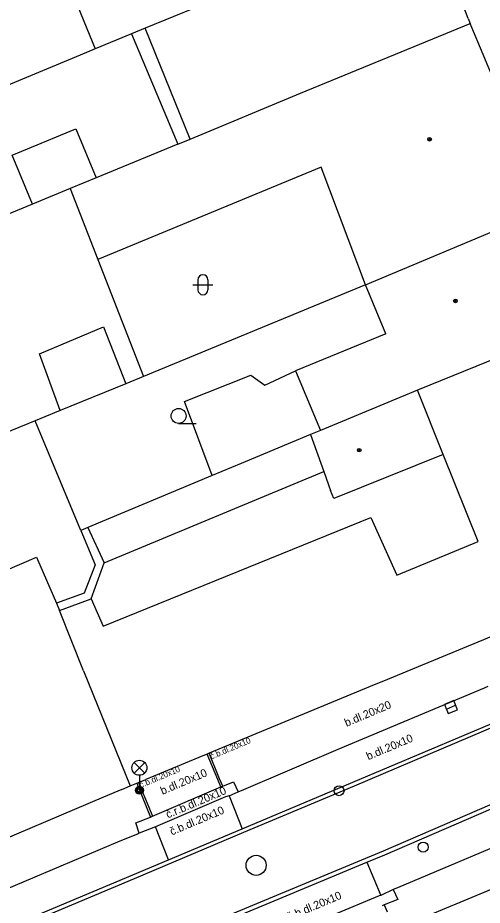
# Model space of a CAD drawing. Extents: x -596229 to -595156, y -1161237 to -1159376.
# Drawn here: x -595711.28 to -595688.09, y -1160657.41 to -1160613.06 of the extents above; entities that cross this region are included whole.
import ezdxf

# ---------------------------------------------------------------- set-up
doc = ezdxf.new("R2010")
doc.units = 0
for name, color, linetype in [('DOP - kresba z DSPS bez souradnic', 7, 'Continuous'), ('DOP - rozhrani ploch obecne', 7, 'Continuous'), ('Level 26', 7, 'Continuous'), ('Level 27', 7, 'Continuous'), ('Level 33', 7, 'Continuous'), ('Level 36', 7, 'Continuous'), ('Level 39', 7, 'Continuous'), ('TM - budovy zdene_ betonove - VP', 7, 'Continuous'), ('TM - komunikace - VP', 7, 'Continuous'), ('TM - letecke snimky - pomocna linie', 7, 'Continuous'), ('TM - popis povrchu', 7, 'Continuous'), ('TM - rozhrani mezi zpev. plochami mezi sebou - VP', 7, 'Continuous'), ('TM - rozhrani ploch obecne - VP', 7, 'Continuous'), ('TM - vstup do budovy - zdene_ betonove', 7, 'Continuous')]:
    doc.layers.add(name, color=color, linetype=linetype)

msp = doc.modelspace()

# ---------------------------------------------------------------- linework, layer by layer
at = {"layer": 'DOP - kresba z DSPS bez souradnic'}
for points in [[(-595710.19, -1160629.86), (-595707, -1160628.5)], [(-595707, -1160628.5), (-595705.89, -1160631.35)], [(-595709.16, -1160632.69), (-595710.19, -1160629.86)], [(-595706.96, -1160640.3), (-595696, -1160635.73)], [(-595707.78, -1160638.53), (-595706.96, -1160640.3)], [(-595707.62, -1160642.1), (-595706.96, -1160640.3)]]:
    msp.add_lwpolyline(points, dxfattribs=at)
at = {"layer": 'DOP - rozhrani ploch obecne'}
for points in [[(-595704.92, -1160613.58), (-595705.6, -1160613.86)], [(-595705.6, -1160613.86), (-595707.42, -1160614.62)], [(-595705.6, -1160613.86), (-595703.29, -1160619.37)], [(-595707.42, -1160614.62), (-595708.16, -1160614.93)], [(-595708.16, -1160614.93), (-595727.25, -1160622.87)], [(-595708.66, -1160621.59), (-595710.55, -1160622.37)], [(-595710.55, -1160622.37), (-595724.94, -1160628.32)], [(-595707.28, -1160625.14), (-595705, -1160630.99)], [(-595693.92, -1160626.41), (-595705, -1160630.99)], [(-595705, -1160630.99), (-595705.89, -1160631.35)], [(-595705.89, -1160631.35), (-595709.16, -1160632.69)], [(-595709.16, -1160632.69), (-595710.41, -1160633.2)], [(-595710.41, -1160633.2), (-595717.07, -1160635.92)], [(-595708.14, -1160638.68), (-595710.41, -1160633.2)], [(-595701.57, -1160635.94), (-595707.78, -1160638.53)], [(-595707.78, -1160638.53), (-595708.14, -1160638.68)], [(-595708.14, -1160638.68), (-595707.41, -1160640.41)], [(-595707.41, -1160640.41), (-595707.97, -1160641.81)], [(-595707.97, -1160641.81), (-595709.35, -1160642.32)]]:
    msp.add_lwpolyline(points, dxfattribs=at)
at = {"layer": 'Level 26'}
for centre in [(-595695.24, -1160651.69), (-595691.04, -1160654.51)]:
    msp.add_circle(centre, 0.25, dxfattribs=at)
at = {"layer": 'Level 27'}
msp.add_line((-595689.881, -1160647.607), (-595689.419, -1160647.413), dxfattribs=at)
msp.add_lwpolyline([(-595689.784, -1160647.837), (-595689.323, -1160647.644), (-595689.516, -1160647.183), (-595689.977, -1160647.376)], close=True, dxfattribs=at)
msp.add_circle((-595699.38, -1160655.42), 0.5, dxfattribs=at)
at = {"layer": 'Level 33'}
for p, q in [((-595705.475, -1160650.81), (-595704.945, -1160650.28)), ((-595705.475, -1160650.28), (-595704.945, -1160650.81)), ((-595705.21, -1160650.92), (-595705.21, -1160651.67))]:
    msp.add_line(p, q, dxfattribs=at)
for centre, radius in [((-595705.21, -1160650.545), 0.375), ((-595705.21, -1160651.67), 0.2), ((-595705.21, -1160651.67), 0.145), ((-595705.21, -1160651.67), 0.0876)]:
    msp.add_circle(centre, radius, dxfattribs=at)
at = {"layer": 'Level 36'}
for p, q in [((-595702.286, -1160626.156), (-595702.286, -1160626.656)), ((-595701.786, -1160626.156), (-595701.786, -1160626.656)), ((-595702.536, -1160626.406), (-595701.536, -1160626.406)), ((-595703.25, -1160633.335), (-595702.375, -1160633.335))]:
    msp.add_line(p, q, dxfattribs=at)
msp.add_circle((-595703.25, -1160632.96), 0.375, dxfattribs=at)
for centre, start, end in [((-595702.036, -1160626.156), 0, 180), ((-595702.036, -1160626.656), 180, 0)]:
    msp.add_arc(centre, 0.25, start, end, dxfattribs=at)
at = {"layer": 'Level 39'}
for centre, radius in [((-595690.72, -1160619.13), 0.09), ((-595690.72, -1160619.13), 0.0398), ((-595689.43, -1160627.21), 0.09), ((-595689.43, -1160627.21), 0.0398), ((-595694.23, -1160634.67), 0.09), ((-595694.23, -1160634.67), 0.0398)]:
    msp.add_circle(centre, radius, dxfattribs=at)
at = {"layer": 'TM - budovy zdene_ betonove - VP'}
for points in [[(-595701.08, -1160611.99), (-595704.92, -1160613.58)], [(-595697.16, -1160616.83), (-595688.69, -1160613.34)], [(-595688.79, -1160613.09), (-595688.69, -1160613.34)], [(-595688.52, -1160613.75), (-595688.69, -1160613.34)], [(-595702.67, -1160619.12), (-595704.92, -1160613.58)], [(-595687, -1160617.42), (-595687.41, -1160616.42), (-595688.17, -1160614.58)], [(-595702.67, -1160619.12), (-595697.16, -1160616.83)], [(-595703.29, -1160619.37), (-595702.67, -1160619.12)], [(-595703.29, -1160619.37), (-595707.37, -1160621.06)], [(-595696.14, -1160620.53), (-595707.28, -1160625.14)], [(-595693.92, -1160626.41), (-595696.14, -1160620.53)], [(-595707.37, -1160621.06), (-595708.66, -1160621.59)], [(-595708.66, -1160621.59), (-595707.28, -1160625.14)], [(-595693.92, -1160626.41), (-595684.91, -1160622.63)], [(-595692.9, -1160628.85), (-595693.92, -1160626.41)], [(-595682.66, -1160628.15), (-595691.32, -1160631.68)], [(-595692.9, -1160628.85), (-595697.41, -1160630.71)], [(-595697.41, -1160630.71), (-595696.17, -1160633.69)], [(-595691.32, -1160631.68), (-595696.17, -1160633.69)], [(-595690.04, -1160634.88), (-595691.32, -1160631.68)], [(-595696.17, -1160633.69), (-595696.66, -1160633.89)], [(-595696.66, -1160633.89), (-595700.12, -1160635.34), (-595701.57, -1160635.94)], [(-595690.04, -1160634.88), (-595695.5, -1160637.08)], [(-595688.3, -1160639.23), (-595690.04, -1160634.88)], [(-595695.5, -1160637.08), (-595695.66, -1160636.68)], [(-595707.02, -1160643.46), (-595693.66, -1160638.04)], [(-595693.66, -1160638.04), (-595692.36, -1160640.92)], [(-595692.36, -1160640.92), (-595688.3, -1160639.23)], [(-595718.51, -1160643.53), (-595710.35, -1160640.02)], [(-595710.35, -1160640.02), (-595709.35, -1160642.32)], [(-595709.2, -1160642.69), (-595707.62, -1160642.1)], [(-595707.62, -1160642.1), (-595707.02, -1160643.46)], [(-595709.35, -1160642.32), (-595709.2, -1160642.69)], [(-595708, -1160645.7), (-595709.2, -1160642.69)], [(-595687.54, -1160643.95), (-595692.82, -1160646.13)], [(-595708, -1160645.7), (-595705.67, -1160651.45)], [(-595693.68, -1160646.49), (-595701.73, -1160649.82)], [(-595701.82, -1160649.86), (-595702.04, -1160649.95)], [(-595701.73, -1160649.82), (-595701.82, -1160649.86)], [(-595706.09, -1160651.63), (-595705.67, -1160651.45)], [(-595705.67, -1160651.45), (-595705.34, -1160651.32)], [(-595705.34, -1160651.32), (-595705.25, -1160651.28)], [(-595705.25, -1160651.28), (-595704.89, -1160651.13)], [(-595707, -1160652.01), (-595713.6, -1160654.81)], [(-595690.66, -1160657.94), (-595690.68, -1160657.88), (-595685.92, -1160655.89)]]:
    msp.add_lwpolyline(points, dxfattribs=at)
at = {"layer": 'TM - komunikace - VP'}
for points in [[(-595700.28, -1160651.75), (-595700, -1160651.63), (-595695.29, -1160649.62), (-595687.97, -1160646.55), (-595687.8, -1160646.47)], [(-595677.83, -1160650.38), (-595685.14, -1160653.51), (-595692.32, -1160656.54), (-595692.53, -1160656.63)], [(-595700.73, -1160651.94), (-595700.91, -1160652)], [(-595700.73, -1160651.94), (-595700.28, -1160651.75)], [(-595700.91, -1160652), (-595704.4, -1160653.49)], [(-595704.4, -1160653.49), (-595705.22, -1160653.82)], [(-595705.22, -1160653.82), (-595705.27, -1160653.84), (-595706.3, -1160654.27), (-595711.41, -1160656.42), (-595717.15, -1160658.85), (-595727.2, -1160663.07), (-595737.93, -1160667.63), (-595738.08, -1160667.69)], [(-595692.53, -1160656.63), (-595693.16, -1160656.92)], [(-595693.16, -1160656.92), (-595693.23, -1160656.95), (-595697.87, -1160658.88), (-595702.45, -1160660.82)]]:
    msp.add_lwpolyline(points, dxfattribs=at)
at = {"layer": 'TM - letecke snimky - pomocna linie'}
for points in [[(-595711.03, -1160605.77), (-595707.42, -1160614.62)], [(-595710.55, -1160622.37), (-595711.56, -1160619.93), (-595708.38, -1160618.61), (-595707.37, -1160621.06)], [(-595701.57, -1160635.94), (-595702.96, -1160632.24), (-595699.64, -1160630.93), (-595698.95, -1160631.43), (-595697.41, -1160630.71)], [(-595696.66, -1160633.89), (-595696, -1160635.73)], [(-595696, -1160635.73), (-595695.66, -1160636.68)]]:
    msp.add_lwpolyline(points, dxfattribs=at)
at = {"layer": 'TM - rozhrani mezi zpev. plochami mezi sebou - VP'}
for points in [[(-595700.07, -1160653.59), (-595694.55, -1160651.26), (-595687.3, -1160648.19), (-595680.05, -1160645.18), (-595678.86, -1160644.69)], [(-595693.86, -1160655.26), (-595692.96, -1160654.89), (-595685.8, -1160651.8), (-595678.51, -1160648.72), (-595677.47, -1160648.27)], [(-595701.14, -1160651.5), (-595701.3, -1160651.13), (-595701.82, -1160649.86)], [(-595701.05, -1160651.46), (-595701.21, -1160651.09), (-595701.73, -1160649.82)], [(-595705.34, -1160651.32), (-595704.83, -1160652.56), (-595704.65, -1160653.01)], [(-595705.25, -1160651.28), (-595704.74, -1160652.52), (-595704.56, -1160652.97)], [(-595704.56, -1160652.97), (-595701.14, -1160651.5)], [(-595701.14, -1160651.5), (-595701.05, -1160651.46)], [(-595701.05, -1160651.46), (-595700.51, -1160651.25), (-595700.28, -1160651.75)], [(-595700.73, -1160651.94), (-595700.07, -1160653.59)], [(-595705.22, -1160653.82), (-595705.39, -1160653.3), (-595704.65, -1160653.01)], [(-595704.65, -1160653.01), (-595704.56, -1160652.97)], [(-595703.75, -1160655.14), (-595704.4, -1160653.49)], [(-595703.75, -1160655.14), (-595700.07, -1160653.59)], [(-595737.77, -1160669.51), (-595737.3, -1160669.31), (-595726.54, -1160664.74), (-595716.42, -1160660.51), (-595710.64, -1160658.05), (-595705.54, -1160655.89), (-595703.75, -1160655.14)], [(-595703.15, -1160659.15), (-595698.68, -1160657.27), (-595693.86, -1160655.26)], [(-595693.86, -1160655.26), (-595693.16, -1160656.92)], [(-595692.53, -1160656.63), (-595692.31, -1160657.13), (-595692.99, -1160657.4)], [(-595692.99, -1160657.4), (-595693.08, -1160657.44)], [(-595692.99, -1160657.4), (-595692.83, -1160657.75)]]:
    msp.add_lwpolyline(points, dxfattribs=at)
at = {"layer": 'TM - rozhrani ploch obecne - VP'}
for points in [[(-595779.96, -1160687.57), (-595778.37, -1160686.92), (-595770.3, -1160683.48), (-595759.58, -1160678.93), (-595748.42, -1160674.19), (-595737.22, -1160669.49), (-595726.46, -1160664.92), (-595716.34, -1160660.69), (-595710.56, -1160658.23), (-595705.46, -1160656.07), (-595700, -1160653.77), (-595694.47, -1160651.44), (-595687.22, -1160648.37), (-595679.97, -1160645.36), (-595678.79, -1160644.87)], [(-595677.54, -1160648.08), (-595678.59, -1160648.54), (-595685.88, -1160651.62), (-595693.04, -1160654.71), (-595698.76, -1160657.09), (-595704.15, -1160659.35), (-595709.17, -1160661.44), (-595715, -1160663.94), (-595725.11, -1160668.19), (-595735.74, -1160672.67), (-595747.14, -1160677.5), (-595758.2, -1160682.15), (-595769.03, -1160686.72), (-595777.15, -1160690.18), (-595781, -1160691.81)]]:
    msp.add_lwpolyline(points, dxfattribs=at)
at = {"layer": 'TM - vstup do budovy - zdene_ betonove'}
for points in [[(-595688.79, -1160613.09), (-595689.27, -1160611.81)], [(-595688.17, -1160614.58), (-595688.52, -1160613.75)], [(-595692.82, -1160646.13), (-595693.68, -1160646.49)], [(-595702.04, -1160649.95), (-595704.89, -1160651.13)], [(-595706.09, -1160651.63), (-595707, -1160652.01)]]:
    msp.add_lwpolyline(points, dxfattribs=at)

# ---------------------------------------------------------------- texts
at = {"layer": 'TM - popis povrchu'}
for s, height, rotation, p in [('b.dl.20x20', 0.4, 22.8806, (-595694.87, -1160648.5)), ('č.b.dl.20x10', 0.3, 22.8806, (-595701.61, -1160650.13)), ('b.dl.20x10', 0.4, 22.8806, (-595693.78, -1160650.17)), ('č.b.dl.20x10', 0.3, 22.8806, (-595705.14, -1160651.56)), ('b.dl.20x10', 0.4, 22.8806, (-595704.06, -1160651.9)), ('č.r.b.dl.20x10', 0.4, 22.8788, (-595703.79, -1160653.08)), ('č.b.dl.20x10', 0.4, 22.8806, (-595703.59, -1160653.93)), ('č.b.dl.20x10', 0.4, 22.8806, (-595697.73, -1160658.19))]:
    msp.add_text(s, height=height, rotation=rotation, dxfattribs=at).set_placement(p)

doc.saveas('drawing.dxf')
